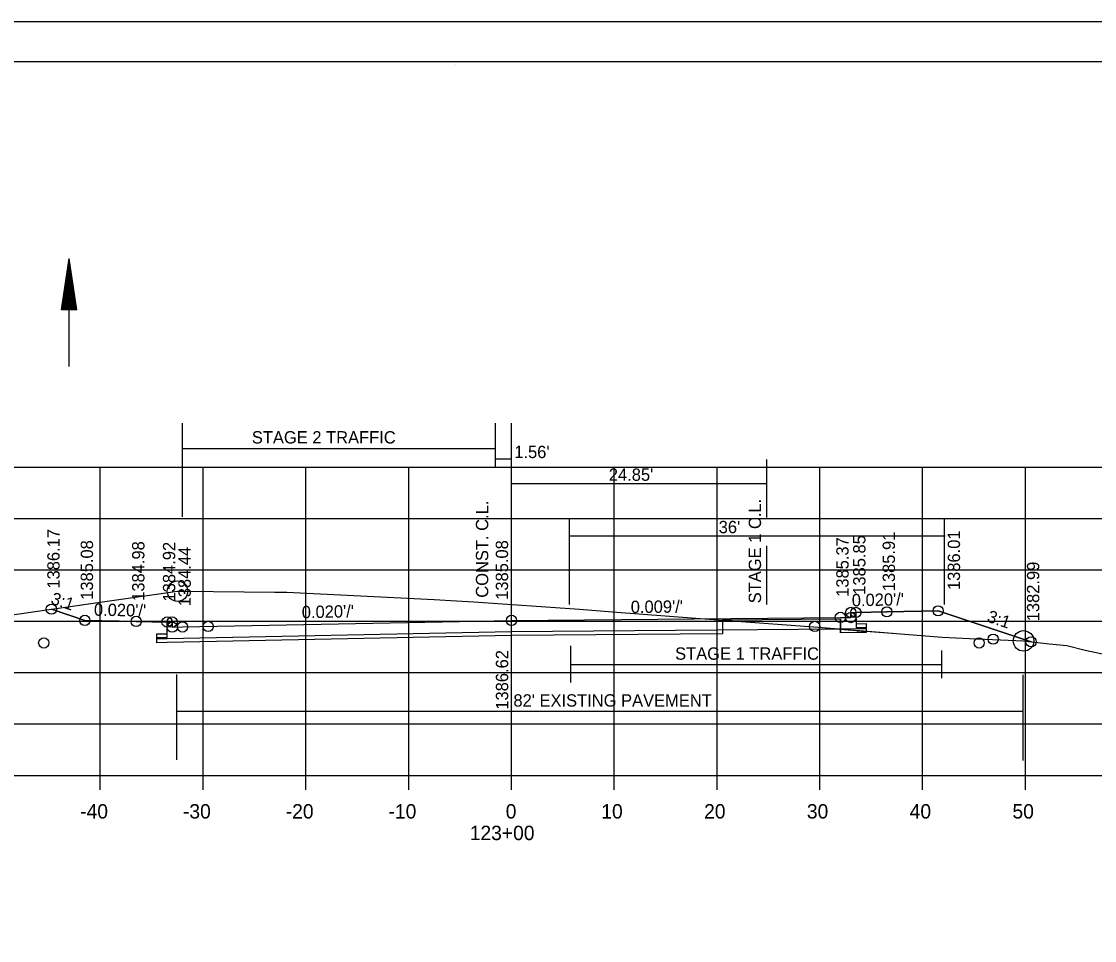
# Model space of a CAD drawing. Extents: x 1374311 to 1383814, y 384102 to 406278.
# Drawn here: x 1381581 to 1381685.4, y 385941.9 to 386031.3 of the extents above; entities that cross this region are included whole.
import ezdxf

# ---------------------------------------------------------------- set-up
doc = ezdxf.new("R2010")
doc.units = 0
for name, color, linetype in [('R_Axis', 7, 'Continuous'), ('R_Axis Annot', 7, 'Continuous'), ('R_Border', 7, 'Continuous'), ('R_Draft', 7, 'Continuous'), ('R_Exist Surface', 7, 'Continuous'), ('R_Fin Surface', 7, 'Continuous'), ('R_Grid', 7, 'Continuous'), ('R_No Plot', 7, 'Continuous'), ('R_Water', 7, 'Continuous'), ('R_Xsect Elev', 7, 'Continuous'), ('R_Xsect Slope', 7, 'Continuous')]:
    doc.layers.add(name, color=color, linetype=linetype)

msp = doc.modelspace()

# ---------------------------------------------------------------- linework, layer by layer
at = {"layer": 'R_Axis'}
for p, q in [((1381488.66, 385957.95), (1381768.66, 385957.95)), ((1381588.66, 385956.55), (1381588.66, 385957.95)), ((1381598.66, 385956.55), (1381598.66, 385957.95)), ((1381608.66, 385956.55), (1381608.66, 385957.95)), ((1381618.66, 385956.55), (1381618.66, 385957.95)), ((1381628.66, 385956.55), (1381628.66, 385957.95)), ((1381638.66, 385956.55), (1381638.66, 385957.95)), ((1381648.66, 385956.55), (1381648.66, 385957.95)), ((1381658.66, 385956.55), (1381658.66, 385957.95)), ((1381668.66, 385956.55), (1381668.66, 385957.95)), ((1381678.66, 385956.55), (1381678.66, 385957.95))]:
    msp.add_line(p, q, dxfattribs=at)
at = {"layer": 'R_Border'}
for p, q in [((1381470.66, 386027.41), (1381786.84, 386027.41)), ((1381623.18, 386027.15), (1381623.18, 386027.15)), ((1381623.18, 386027.15), (1381623.18, 386027.15))]:
    msp.add_line(p, q, dxfattribs=at)
at = {"layer": 'R_Draft'}
for p, q in [((1381584.88, 386003.25), (1381585.63, 386008.25)), ((1381586.38, 386003.25), (1381585.63, 386008.25)), ((1381585.01, 386003.25), (1381585.63, 386007.41)), ((1381586.26, 386003.25), (1381585.63, 386007.41)), ((1381585.14, 386003.25), (1381585.63, 386006.55)), ((1381586.13, 386003.25), (1381585.63, 386006.55)), ((1381585.26, 386003.25), (1381585.63, 386005.72)), ((1381586.01, 386003.25), (1381585.63, 386005.72)), ((1381585.39, 386003.25), (1381585.63, 386004.87)), ((1381585.88, 386003.25), (1381585.63, 386004.87)), ((1381586.38, 386003.25), (1381584.88, 386003.25)), ((1381585.52, 386003.25), (1381585.63, 386004.04)), ((1381585.75, 386003.25), (1381585.63, 386004.04))]:
    msp.add_line(p, q, dxfattribs=at)
at = {"layer": 'R_Exist Surface'}
msp.add_lwpolyline([(1381578.94, 385973.41), (1381589.55, 385974.93), (1381596.17, 385975.87), (1381596.71, 385975.86), (1381605.59, 385975.77), (1381606.71, 385975.76), (1381606.82, 385975.76), (1381621.15, 385975.05), (1381623.3, 385974.93), (1381625.01, 385974.82), (1381635.28, 385974.12), (1381638.5, 385973.85), (1381646.6, 385973.24), (1381652.35, 385972.81), (1381658.5, 385972.36), (1381666.13, 385971.75), (1381670.56, 385971.4), (1381673.21, 385971.28), (1381678.48, 385971.03), (1381680.96, 385970.75), (1381682.69, 385970.57), (1381684.47, 385970.14), (1381686.6, 385969.69)], dxfattribs=at)
at = {"layer": 'R_Fin Surface'}
for points in [[(1381583.9, 385974.12), (1381587.15, 385973.03), (1381592.15, 385972.93), (1381595.15, 385972.87), (1381595.65, 385972.87), (1381595.66, 385972.37), (1381596.66, 385972.39), (1381628.66, 385973.03), (1381660.66, 385973.32), (1381661.66, 385973.3), (1381661.67, 385973.8), (1381662.17, 385973.8), (1381665.17, 385973.86), (1381670.17, 385973.96), (1381679.21, 385970.94)], [(1381662.17, 385973.44), (1381662.18, 385972.33), (1381663.18, 385972.35), (1381663.17, 385971.85), (1381662.17, 385971.85), (1381660.66, 385971.83), (1381660.66, 385973.15), (1381649.19, 385973.05), (1381649.19, 385971.73), (1381628.66, 385971.55), (1381595.15, 385970.88), (1381594.15, 385970.86), (1381594.16, 385971.36), (1381595.16, 385971.36), (1381595.15, 385972.51)]]:
    msp.add_lwpolyline(points, dxfattribs=at)
at = {"layer": 'R_Grid'}
for p, q in [((1381488.66, 385987.95), (1381768.66, 385987.95)), ((1381588.66, 385957.95), (1381588.66, 385987.95)), ((1381598.66, 385957.95), (1381598.66, 385987.95)), ((1381608.66, 385957.95), (1381608.66, 385987.95)), ((1381618.66, 385957.95), (1381618.66, 385987.95)), ((1381628.66, 385957.95), (1381628.66, 385987.95)), ((1381638.66, 385957.95), (1381638.66, 385987.95)), ((1381648.66, 385957.95), (1381648.66, 385987.95)), ((1381658.66, 385957.95), (1381658.66, 385987.95)), ((1381668.66, 385957.95), (1381668.66, 385987.95)), ((1381678.66, 385957.95), (1381678.66, 385987.95)), ((1381488.66, 385982.95), (1381768.66, 385982.95)), ((1381488.66, 385977.95), (1381768.66, 385977.95)), ((1381488.66, 385972.95), (1381768.66, 385972.95)), ((1381488.66, 385967.95), (1381768.66, 385967.95)), ((1381488.66, 385962.95), (1381768.66, 385962.95)), ((1381488.66, 385957.95), (1381768.66, 385957.95))]:
    msp.add_line(p, q, dxfattribs=at)
at = {"layer": 'R_No Plot'}
msp.add_line((1381458.26, 386031.3), (1381791.59, 386031.3), dxfattribs=at)
for points in [[(1381458.25, 386031.3), (1381791.59, 386031.3), (1381791.59, 385817.97), (1381458.25, 385817.97)], [(1381704.58, 386027.41), (1381704.58, 386017.53), (1381740.31, 386017.53), (1381740.31, 386014.61), (1381763.51, 386014.61), (1381763.51, 385991.39), (1381786.84, 385991.39), (1381786.84, 385821.95), (1381470.66, 385821.95), (1381470.66, 386027.41)], [(1381583.9, 385974.12), (1381589.55, 385974.93), (1381596.17, 385975.87), (1381596.71, 385975.86), (1381605.59, 385975.77), (1381606.71, 385975.76), (1381606.82, 385975.76), (1381621.15, 385975.05), (1381623.3, 385974.93), (1381625.01, 385974.82), (1381635.28, 385974.12), (1381638.5, 385973.85), (1381646.6, 385973.24), (1381652.35, 385972.81), (1381658.5, 385972.36), (1381660.57, 385972.19), (1381628.66, 385971.91), (1381595.15, 385971.24), (1381594.15, 385971.22), (1381594.16, 385971.72), (1381595.16, 385971.72), (1381595.15, 385972.87), (1381592.15, 385972.93), (1381587.15, 385973.03)], [(1381660.57, 385972.19), (1381666.13, 385971.75), (1381670.56, 385971.4), (1381673.21, 385971.28), (1381678.48, 385971.03), (1381679.21, 385970.94), (1381670.17, 385973.96), (1381665.17, 385973.86), (1381662.17, 385973.8), (1381662.18, 385972.69), (1381663.18, 385972.71), (1381663.17, 385972.21), (1381662.17, 385972.21)]]:
    msp.add_lwpolyline(points, close=True, dxfattribs=at)
for centre, radius in [((1381596.17, 385975.87), 1), ((1381583.9, 385974.12), 0.5), ((1381583.9, 385974.12), 0.5), ((1381660.66, 385973.32), 0.5), ((1381660.66, 385973.32), 0.5), ((1381661.66, 385973.3), 0.5), ((1381661.67, 385973.8), 0.5), ((1381661.67, 385973.8), 0.5), ((1381662.17, 385973.8), 0.5), ((1381662.17, 385973.8), 0.5), ((1381665.17, 385973.86), 0.5), ((1381665.17, 385973.86), 0.5), ((1381670.17, 385973.96), 0.5), ((1381670.17, 385973.96), 0.5), ((1381587.15, 385973.03), 0.5), ((1381587.15, 385973.03), 0.5), ((1381592.15, 385972.93), 0.5), ((1381592.15, 385972.93), 0.5), ((1381595.15, 385972.87), 0.5), ((1381595.15, 385972.87), 0.5), ((1381595.65, 385972.87), 0.5), ((1381595.65, 385972.87), 0.5), ((1381595.66, 385972.37), 0.5), ((1381596.66, 385972.39), 0.5), ((1381596.66, 385972.39), 0.5), ((1381599.16, 385972.44), 0.5), ((1381628.66, 385973.03), 0.5), ((1381628.66, 385973.03), 0.5), ((1381658.16, 385972.44), 0.5), ((1381675.53, 385971.2), 0.5), ((1381678.48, 385971.03), 1), ((1381583.16, 385970.83), 0.5), ((1381674.16, 385970.83), 0.5), ((1381679.21, 385970.94), 0.5), ((1381679.21, 385970.94), 0.5)]:
    msp.add_circle(centre, radius, dxfattribs=at)
at = {"layer": 'R_Water'}
for p, q in [((1381585.63, 385997.74), (1381585.63, 386008.25)), ((1381596.66, 385983.12), (1381596.66, 385992.22)), ((1381627.1, 385987.96), (1381627.1, 385992.22)), ((1381628.66, 385988.75), (1381628.66, 385992.22)), ((1381596.66, 385989.75), (1381627.1, 385989.75)), ((1381627.1, 385988.75), (1381628.66, 385988.75)), ((1381628.66, 385974.58), (1381628.66, 385988.75)), ((1381653.51, 385983.05), (1381653.51, 385988.69)), ((1381628.66, 385986.35), (1381653.51, 385986.35)), ((1381634.3, 385974.58), (1381634.3, 385982.88)), ((1381670.8, 385974.58), (1381670.8, 385982.88)), ((1381634.36, 385981.27), (1381670.86, 385981.27)), ((1381653.51, 385974.58), (1381653.51, 385980.28)), ((1381649.19, 385973.05), (1381649.19, 385971.73)), ((1381660.66, 385973.15), (1381660.66, 385971.83)), ((1381634.45, 385967), (1381634.45, 385970.55)), ((1381670.52, 385967.41), (1381670.52, 385970.1)), ((1381634.44, 385968.75), (1381670.52, 385968.75)), ((1381596.09, 385959.45), (1381596.09, 385967.77)), ((1381678.44, 385959.4), (1381678.44, 385967.72)), ((1381596.17, 385964.19), (1381678.48, 385964.19))]:
    msp.add_line(p, q, dxfattribs=at)

# ---------------------------------------------------------------- texts
at = {"layer": 'R_Axis Annot'}
for s, p in [('-40', (1381586.7, 385953.75)), ('-30', (1381596.7, 385953.75)), ('-20', (1381606.7, 385953.75)), ('-10', (1381616.7, 385953.75)), ('0', (1381628.1, 385953.75)), ('10', (1381637.4, 385953.75)), ('20', (1381647.4, 385953.75)), ('30', (1381657.4, 385953.75)), ('40', (1381667.4, 385953.75)), ('50', (1381677.4, 385953.75)), ('123+00', (1381624.6, 385951.65))]:
    msp.add_text(s, height=1.4, dxfattribs=at).set_placement(p)
at = {"layer": 'R_Water'}
for s, p in [('STAGE 2 TRAFFIC', (1381603.4, 385990.24)), ("1.56'", (1381628.93, 385988.82)), ("24.85'", (1381638.13, 385986.61)), ("36'", (1381648.82, 385981.51)), ('STAGE 1 TRAFFIC', (1381644.58, 385969.2)), ("82' EXISTING PAVEMENT", (1381628.85, 385964.64))]:
    msp.add_text(s, height=1.2, dxfattribs=at).set_placement(p)
for s, p in [('CONST. C.L.', (1381626.4, 385975.23)), ('STAGE 1 C.L.', (1381652.94, 385974.69))]:
    msp.add_text(s, height=1.2, rotation=90, dxfattribs=at).set_placement(p)
at = {"layer": 'R_Xsect Elev'}
for s, p in [('1386.17', (1381584.7, 385976.12)), ('1385.85', (1381663.1, 385975.52)), ('1385.91', (1381665.97, 385975.86)), ('1386.01', (1381672.3, 385975.98)), ('1385.08', (1381587.95, 385975.03)), ('1384.98', (1381592.95, 385974.93)), ('1384.92', (1381595.95, 385974.87)), ('1384.44', (1381597.46, 385974.39)), ('1385.08', (1381628.33, 385975.03)), ('1385.37', (1381661.46, 385975.32)), ('1382.99', (1381680.01, 385972.94)), ('1386.62', (1381628.34, 385964.34))]:
    msp.add_text(s, height=1.2, rotation=90, dxfattribs=at).set_placement(p)
at = {"layer": 'R_Xsect Slope'}
for s, rotation, p in [('3:1', 341.5651, (1381583.76, 385974.67)), ("0.009'/'", 0.5093, (1381640.27, 385973.74)), ("0.020'/'", 1.1458, (1381661.78, 385974.39)), ("0.020'/'", 358.8542, (1381588.03, 385973.49)), ("0.020'/'", 1.1458, (1381608.27, 385973.23)), ('3:1', 341.5651, (1381674.85, 385972.92))]:
    msp.add_text(s, height=1.2, rotation=rotation, dxfattribs=at).set_placement(p)

doc.saveas('drawing.dxf')
